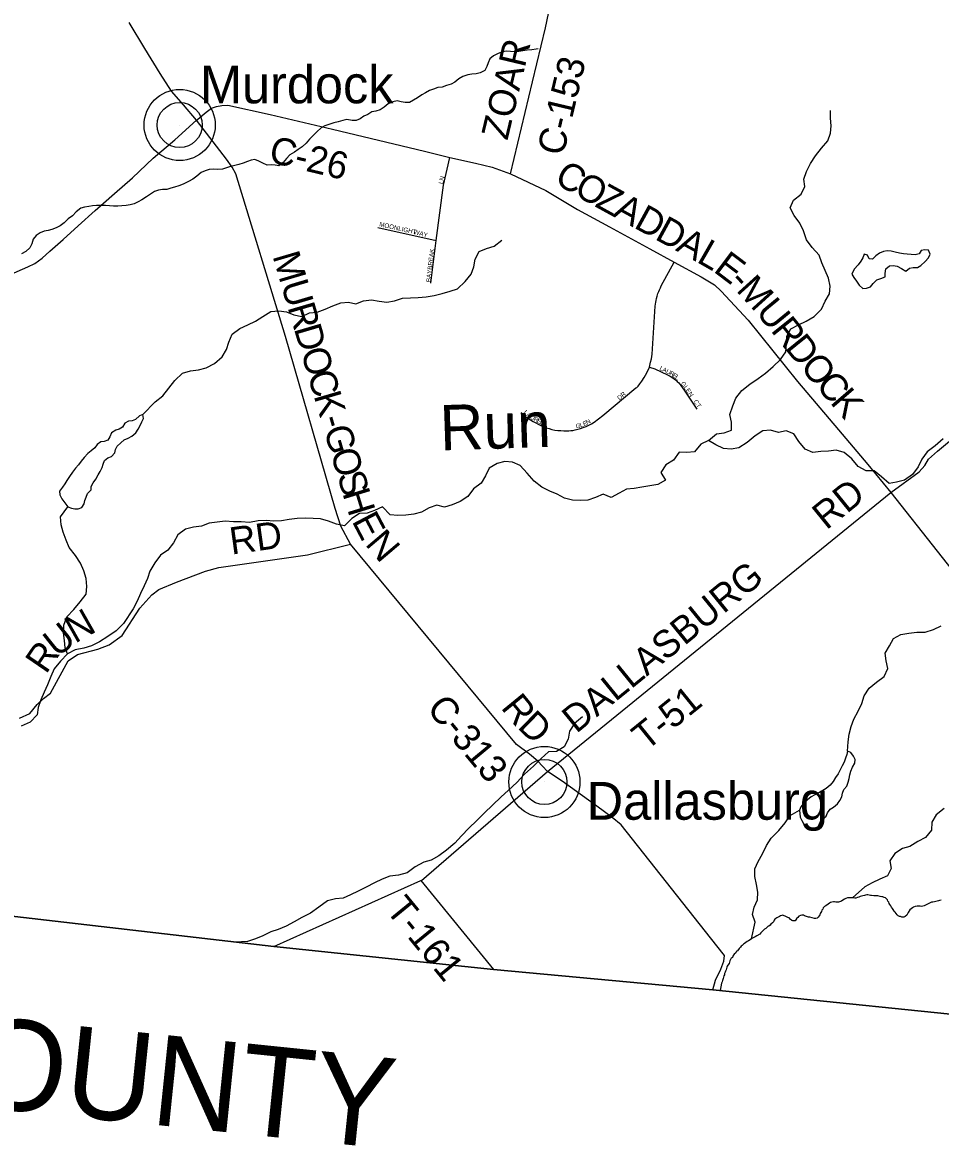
# Model space of a CAD drawing. Extents: x 1310247 to 1664935, y 284496 to 704931.
# Drawn here: x 1483933 to 1494077, y 463830 to 476239 of the extents above; entities that cross this region are included whole.
import ezdxf

# ---------------------------------------------------------------- set-up
doc = ezdxf.new("R2010")
doc.units = 0
for name, color, linetype in [('GM_P_State_Location', 7, 'Continuous'), ('GM_X_Adjacent_County', 7, 'Continuous'), ('GM_X_Adjacent_County_Text', 7, 'Continuous'), ('GM_X_County_Road_Text', 7, 'Continuous'), ('GM_X_County_Subdivision_Text', 7, 'Continuous'), ('GM_X_Interstate_Route', 7, 'Continuous'), ('GM_X_Interstate_Shield', 7, 'Continuous'), ('GM_X_Major_River_Text', 7, 'Continuous'), ('GM_X_Minor_Lake', 7, 'Continuous'), ('GM_X_Minor_Lake_Text', 7, 'Continuous'), ('GM_X_Minor_River', 7, 'Continuous'), ('GM_X_Minor_River_Text', 7, 'Continuous'), ('GM_X_State_Location', 7, 'Continuous'), ('GM_X_Township', 7, 'Continuous'), ('GM_X_Township_Road', 7, 'Continuous'), ('GM_X_Township_Subdivision', 7, 'Continuous'), ('GM_X_Unincorporated', 7, 'Continuous')]:
    doc.layers.add(name, color=color, linetype=linetype)

msp = doc.modelspace()

# ---------------------------------------------------------------- linework, layer by layer
at = {"layer": 'GM_X_Adjacent_County'}
msp.add_lwpolyline([(1498611, 464829), (1491561, 465550), (1489139, 465776), (1486709, 466029), (1481873, 466588), (1478820, 466849), (1476763, 467058), (1473103, 467430)], dxfattribs=at)
at = {"layer": 'GM_X_Adjacent_County_Text'}
msp.add_lwpolyline([(1473103, 467430), (1476763, 467058), (1478820, 466849), (1481873, 466588), (1486709, 466029), (1489139, 465776), (1491561, 465550), (1498611, 464829)], dxfattribs=at)
at = {"layer": 'GM_X_County_Road_Text'}
for points in [[(1489326, 474567), (1489569, 475582), (1489711, 476181), (1489904, 477101), (1490040, 477806)], [(1485856, 475159), (1485872, 475172), (1485963, 475249), (1486021, 475291), (1486077, 475311), (1486136, 475322), (1486203, 475327), (1486671, 475221), (1487358, 475059), (1488374, 474817), (1488656, 474748), (1488938, 474685), (1489124, 474640), (1489326, 474567), (1489714, 474382), (1490064, 474174), (1490418, 473980), (1490865, 473738), (1491132, 473590), (1491431, 473430), (1491580, 473339), (1491653, 473272), (1491951, 472949), (1492496, 472272), (1492951, 471738), (1493274, 471354), (1493527, 471047), (1494553, 469750)], [(1491561, 465550), (1491591, 465657), (1491649, 465778), (1491683, 465866), (1491690, 465930), (1491604, 466035), (1490549, 467373), (1490447, 467453), (1490278, 467580), (1489896, 467856), (1489733, 467961), (1489680, 468020), (1489628, 468076), (1489534, 468153), (1489390, 468261), (1487556, 470476), (1487452, 470675), (1487388, 470867), (1486838, 472769), (1486289, 474567), (1486251, 474642), (1486187, 474728), (1485856, 475159)]]:
    msp.add_lwpolyline(points, dxfattribs=at)
at = {"layer": 'GM_X_County_Subdivision_Text'}
for points in [[(1486709, 466029), (1488336, 466757), (1488341, 466759), (1489733, 467961), (1493527, 471047), (1493839, 471274), (1493902, 471343), (1493945, 471413), (1494043, 471503), (1494332, 471742), (1494962, 472248), (1495112, 472356), (1495201, 472415), (1495306, 472497), (1495433, 472530), (1496097, 472929), (1496981, 473452), (1497941, 474039), (1498420, 474326)], [(1483902, 468552), (1484016, 468602), (1484095, 468702), (1484165, 468770), (1484242, 468827), (1484438, 469184), (1484542, 469256), (1484764, 469316), (1484890, 469363), (1485033, 469466), (1485229, 469769), (1485364, 469916), (1485441, 469972), (1485634, 470053), (1485955, 470176), (1486104, 470215), (1487084, 470356), (1487556, 470476)], [(1488336, 466757), (1489139, 465776)]]:
    msp.add_lwpolyline(points, dxfattribs=at)
at = {"layer": 'GM_X_Interstate_Shield'}
msp.add_lwpolyline([(1483784, 473447), (1483993, 473538), (1484070, 473576), (1484151, 473636), (1484236, 473714), (1484383, 473840), (1484548, 473992), (1484737, 474160), (1484950, 474349), (1485147, 474524), (1485376, 474741), (1485617, 474943), (1485856, 475159), (1485714, 475330), (1485581, 475481), (1485453, 475675), (1485284, 475952), (1485113, 476240)], dxfattribs=at)
at = {"layer": 'GM_X_Major_River_Text'}
for p, q in [((1485670, 475106), (1485670, 475106)), ((1489700, 467847), (1489700, 467847))]:
    msp.add_line(p, q, dxfattribs=at)
at = {"layer": 'GM_X_Minor_River'}
msp.add_line((1493122, 473515), (1493097, 473459), dxfattribs=at)
for points in [[(1493097, 473459), (1493119, 473421), (1493148, 473382), (1493179, 473338), (1493217, 473299), (1493259, 473302), (1493302, 473318), (1493334, 473355), (1493373, 473395), (1493419, 473412), (1493464, 473427), (1493464, 473465), (1493473, 473517), (1493512, 473549), (1493554, 473554), (1493596, 473546), (1493644, 473519), (1493694, 473492), (1493734, 473523), (1493775, 473533), (1493821, 473532), (1493861, 473553), (1493906, 473597), (1493945, 473638), (1493964, 473680), (1493944, 473722), (1493904, 473727), (1493864, 473720), (1493839, 473682), (1493797, 473673), (1493753, 473675), (1493707, 473678), (1493667, 473681), (1493625, 473689), (1493577, 473700), (1493533, 473711), (1493489, 473716), (1493445, 473710), (1493402, 473691), (1493363, 473662), (1493327, 473624), (1493287, 473629), (1493271, 473669), (1493233, 473680), (1493217, 473638), (1493196, 473600), (1493167, 473560), (1493122, 473515)], [(1485263, 471907), (1485225, 471892), (1485182, 471854), (1485144, 471837), (1485106, 471833), (1485063, 471810), (1485040, 471768), (1485002, 471745), (1484963, 471733), (1484917, 471704), (1484900, 471660), (1484875, 471623), (1484837, 471609), (1484799, 471604), (1484760, 471576), (1484734, 471539), (1484693, 471507), (1484654, 471476), (1484615, 471432), (1484583, 471391), (1484552, 471353), (1484519, 471315), (1484486, 471270), (1484451, 471222), (1484425, 471179), (1484402, 471141), (1484377, 471103), (1484342, 471062), (1484346, 471019), (1484367, 470977), (1484436, 470886)], [(1484436, 470886), (1484474, 470871), (1484512, 470866), (1484550, 470866), (1484590, 470879), (1484615, 470919), (1484623, 470957), (1484636, 470995), (1484651, 471033), (1484692, 471074), (1484692, 471112), (1484713, 471154), (1484742, 471192), (1484771, 471241), (1484793, 471279), (1484812, 471321), (1484825, 471359), (1484838, 471399), (1484876, 471430), (1484918, 471443), (1484953, 471483), (1484962, 471521), (1484979, 471559), (1485019, 471596), (1485058, 471626), (1485100, 471645), (1485141, 471668), (1485184, 471706), (1485212, 471746), (1485235, 471785), (1485252, 471825), (1485269, 471865), (1485263, 471907)], [(1492520, 467535), (1492525, 467459), (1492543, 467421), (1492568, 467382), (1492610, 467351), (1492649, 467327), (1492689, 467324), (1492728, 467357), (1492743, 467395), (1492773, 467435), (1492812, 467468), (1492829, 467506), (1492858, 467546), (1492896, 467569), (1492939, 467607), (1492966, 467644), (1492986, 467684), (1492995, 467724), (1493010, 467764), (1493040, 467802), (1493057, 467844), (1493068, 467887), (1493075, 467927), (1493087, 467967), (1493104, 468009), (1493129, 468053), (1493132, 468095), (1493116, 468133), (1493087, 468172), (1493049, 468189)], [(1493049, 468189), (1493040, 468149), (1493028, 468111), (1493013, 468067), (1492990, 468025), (1492967, 467981), (1492944, 467936), (1492918, 467896), (1492891, 467852), (1492856, 467813), (1492815, 467775), (1492777, 467752), (1492734, 467726), (1492688, 467703), (1492649, 467684), (1492607, 467648), (1492568, 467613), (1492535, 467573), (1492520, 467535)]]:
    msp.add_lwpolyline(points, dxfattribs=at)
at = {"layer": 'GM_X_Minor_River_Text'}
for points in [[(1489632, 475949), (1489608, 475943), (1489560, 475938), (1489511, 475932), (1489461, 475927), (1489417, 475920), (1489367, 475915), (1489325, 475919), (1489283, 475924), (1489236, 475913), (1489190, 475895), (1489139, 475872), (1489097, 475837), (1489078, 475793), (1489063, 475751), (1489040, 475709), (1488990, 475684), (1488947, 475673), (1488899, 475669), (1488855, 475662), (1488800, 475643), (1488756, 475615), (1488711, 475580), (1488669, 475559), (1488620, 475541), (1488570, 475526), (1488522, 475519), (1488473, 475504), (1488429, 475488), (1488386, 475463), (1488344, 475439), (1488299, 475408), (1488254, 475379), (1488208, 475355), (1488162, 475354), (1488118, 475363), (1488072, 475372), (1488027, 475364), (1487975, 475339), (1487930, 475304), (1487884, 475274), (1487839, 475261), (1487793, 475252), (1487748, 475224), (1487706, 475205), (1487663, 475174), (1487621, 475156), (1487575, 475157), (1487517, 475166), (1487472, 475157), (1487420, 475141), (1487374, 475130), (1487317, 475111), (1487275, 475096), (1487232, 475076), (1487185, 475031), (1487145, 474989), (1487104, 474948), (1487069, 474906), (1487024, 474865), (1486979, 474834), (1486937, 474806), (1486888, 474777), (1486849, 474735), (1486813, 474692), (1486766, 474656), (1486724, 474663), (1486682, 474668), (1486638, 474664), (1486588, 474685), (1486544, 474706), (1486502, 474725), (1486460, 474717), (1486418, 474702), (1486371, 474685), (1486325, 474669), (1486280, 474660), (1486232, 474647), (1486186, 474632), (1486143, 474618), (1486083, 474615), (1486039, 474618), (1485995, 474613), (1485952, 474599), (1485908, 474580), (1485859, 474542), (1485816, 474507), (1485766, 474482), (1485709, 474453), (1485659, 474433), (1485614, 474420), (1485572, 474407), (1485528, 474395), (1485481, 474392)], [(1491512, 471620), (1491601, 471692), (1491686, 471705), (1491768, 471736), (1491766, 471822), (1491749, 471909), (1491781, 472004), (1491814, 472088), (1491882, 472171), (1491971, 472244), (1492061, 472307), (1492144, 472366), (1492227, 472436), (1492309, 472517), (1492367, 472601), (1492376, 472687), (1492380, 472773), (1492423, 472854), (1492506, 472899), (1492591, 472938), (1492680, 472991), (1492760, 473072), (1492803, 473159), (1492851, 473241), (1492858, 473327), (1492840, 473413), (1492803, 473500), (1492766, 473585), (1492736, 473669), (1492659, 473753), (1492596, 473836), (1492562, 473937), (1492523, 474022), (1492458, 474105), (1492417, 474190), (1492451, 474274), (1492538, 474342), (1492578, 474426), (1492565, 474508), (1492595, 474592), (1492640, 474682), (1492694, 474767), (1492761, 474850), (1492831, 474933), (1492862, 475015), (1492870, 475097), (1492861, 475181), (1492861, 475266)], [(1485481, 474392), (1485437, 474387), (1485393, 474371), (1485348, 474342), (1485304, 474313), (1485253, 474281), (1485210, 474256), (1485166, 474235), (1485122, 474225), (1485077, 474218), (1485031, 474213), (1484985, 474211), (1484939, 474210), (1484893, 474213), (1484849, 474216), (1484802, 474216), (1484752, 474215), (1484708, 474214), (1484666, 474207), (1484620, 474197), (1484577, 474186), (1484528, 474147), (1484484, 474103), (1484439, 474068), (1484394, 474026), (1484349, 473993), (1484305, 473970), (1484258, 473952), (1484216, 473941), (1484172, 473932), (1484127, 473914), (1484083, 473887), (1484052, 473843), (1484035, 473793), (1484016, 473750), (1483971, 473708), (1483923, 473683)], [(1485263, 471907), (1485400, 472049), (1485483, 472114), (1485549, 472197), (1485617, 472282), (1485702, 472363), (1485791, 472390), (1485879, 472401), (1485964, 472423), (1486053, 472470), (1486141, 472545), (1486188, 472626), (1486212, 472708), (1486251, 472794), (1486334, 472859), (1486423, 472899), (1486506, 472940), (1486589, 472991), (1486677, 473046), (1486767, 473054), (1486851, 473043), (1486933, 473010), (1487019, 472992), (1487106, 473029), (1487188, 473040), (1487277, 473070), (1487364, 473109), (1487451, 473140), (1487535, 473148), (1487617, 473131), (1487702, 473164), (1487788, 473174), (1487874, 473161), (1487960, 473150), (1488043, 473162), (1488132, 473193), (1488220, 473198), (1488306, 473200), (1488393, 473207), (1488481, 473224), (1488572, 473246), (1488658, 473269), (1488741, 473296), (1488823, 473377), (1488892, 473458), (1488920, 473539), (1488935, 473623), (1488979, 473707), (1489062, 473740), (1489144, 473767), (1489228, 473833)], [(1494106, 471637), (1494016, 471562), (1493931, 471495), (1493869, 471414), (1493830, 471328), (1493768, 471243), (1493677, 471182), (1493592, 471158), (1493510, 471145), (1493425, 471218), (1493342, 471284), (1493255, 471285), (1493168, 471333), (1493095, 471418), (1493012, 471486), (1492924, 471513), (1492840, 471504), (1492755, 471500), (1492667, 471487), (1492583, 471524), (1492511, 471608), (1492456, 471693), (1492372, 471728), (1492288, 471710), (1492200, 471733), (1492115, 471726), (1492030, 471672), (1491941, 471599), (1491847, 471540), (1491763, 471525), (1491679, 471533), (1491593, 471572), (1491512, 471620), (1491427, 471579), (1491359, 471496)], [(1491359, 471496), (1491275, 471489), (1491190, 471490), (1491127, 471401), (1491042, 471350), (1490986, 471265), (1491037, 471180), (1490952, 471135), (1490865, 471121), (1490777, 471106), (1490692, 471089), (1490608, 471084), (1490525, 471038), (1490438, 470989), (1490350, 471026), (1490263, 470990), (1490180, 470959), (1490094, 470956), (1490010, 470962), (1489922, 470983), (1489841, 471026), (1489759, 471062), (1489671, 471103), (1489586, 471171), (1489509, 471258), (1489431, 471344), (1489347, 471379), (1489263, 471387), (1489178, 471366), (1489091, 471313), (1489050, 471229), (1489002, 471148), (1488917, 471085), (1488855, 471002), (1488768, 470945), (1488681, 470908), (1488596, 470884), (1488511, 470907), (1488428, 470876), (1488343, 470828), (1488258, 470807), (1488170, 470796), (1488081, 470792), (1487997, 470799), (1487912, 470889), (1487823, 470848), (1487741, 470819), (1487658, 470814), (1487571, 470758), (1487492, 470677), (1487404, 470694), (1487316, 470728), (1487226, 470755), (1487144, 470760), (1487056, 470762), (1486967, 470757), (1486879, 470747), (1486794, 470732), (1486712, 470729), (1486626, 470735), (1486536, 470732), (1486441, 470715), (1486349, 470721), (1486263, 470720), (1486172, 470730), (1486084, 470717), (1485995, 470706), (1485911, 470674), (1485822, 470661), (1485736, 470642), (1485650, 470576), (1485601, 470488), (1485541, 470407), (1485458, 470352), (1485396, 470267), (1485341, 470177), (1485313, 470096), (1485278, 470014), (1485238, 469930), (1485201, 469845), (1485157, 469761), (1485050, 469599), (1484968, 469518), (1484875, 469455), (1484784, 469394), (1484695, 469350), (1484610, 469327), (1484516, 469308), (1484431, 469264), (1484353, 469181), (1484283, 469097), (1484248, 469012), (1484210, 468922), (1484171, 468839), (1484135, 468755), (1484106, 468669), (1484096, 468587), (1484017, 468506), (1483918, 468462)], [(1484431, 469264), (1484404, 469330), (1484397, 469412), (1484388, 469495), (1484390, 469581), (1484423, 469671), (1484499, 469752), (1484571, 469837), (1484638, 469924), (1484644, 470008), (1484635, 470094), (1484610, 470181), (1484576, 470264), (1484519, 470349), (1484450, 470436), (1484415, 470519), (1484383, 470606), (1484360, 470688), (1484354, 470775), (1484436, 470886)], [(1493049, 468189), (1493055, 468289), (1493066, 468375), (1493088, 468461), (1493119, 468542), (1493167, 468628), (1493206, 468713), (1493234, 468797), (1493287, 468883), (1493371, 468951), (1493454, 469014), (1493496, 469100), (1493477, 469186), (1493466, 469271), (1493512, 469352), (1493557, 469434), (1493640, 469476), (1493727, 469491), (1493815, 469502), (1493906, 469504), (1493998, 469531), (1494085, 469572)], [(1490120, 468566), (1490033, 468493), (1489979, 468408), (1489964, 468320), (1489920, 468236), (1489833, 468185), (1489747, 468181), (1489663, 468106), (1489578, 468023), (1489480, 467932), (1489394, 467841), (1489304, 467755), (1489217, 467680), (1489131, 467593), (1489035, 467502), (1488952, 467423), (1488866, 467338), (1488784, 467253), (1488709, 467170), (1488619, 467094), (1488532, 467031), (1488449, 466984), (1488366, 466961), (1488273, 466909), (1488185, 466844), (1488089, 466817), (1487992, 466805), (1487909, 466774), (1487821, 466733), (1487731, 466685), (1487644, 466642), (1487557, 466599), (1487475, 466564), (1487392, 466556), (1487304, 466535), (1487208, 466464), (1487117, 466398), (1487018, 466351), (1486935, 466302), (1486845, 466254), (1486759, 466215), (1486676, 466190), (1486589, 466147), (1486506, 466112), (1486419, 466086), (1486282, 466078)], [(1491987, 466114), (1492030, 466298), (1492001, 466382), (1492019, 466464), (1492054, 466546), (1492060, 466628), (1492043, 466715), (1492025, 466803), (1492024, 466887), (1492061, 466969), (1492109, 467054), (1492153, 467144), (1492204, 467227), (1492290, 467310), (1492362, 467395), (1492415, 467477), (1492520, 467535)], [(1494118, 467554), (1494030, 467483), (1493981, 467402), (1493977, 467316), (1493910, 467234), (1493827, 467188), (1493739, 467135), (1493657, 467112), (1493572, 467055), (1493516, 466974), (1493531, 466892), (1493491, 466810), (1493406, 466773), (1493323, 466734), (1493240, 466690), (1493104, 466566)], [(1493235, 466594), (1493217, 466590), (1493205, 466584), (1493190, 466580), (1493174, 466574), (1493160, 466569), (1493142, 466563), (1493130, 466563), (1493116, 466565), (1493104, 466566), (1493086, 466568), (1493062, 466568), (1493048, 466566), (1493032, 466561), (1493015, 466553), (1492997, 466541), (1492981, 466531), (1492949, 466520), (1492935, 466518), (1492921, 466520), (1492907, 466523), (1492895, 466521), (1492876, 466519), (1492862, 466515), (1492850, 466507), (1492836, 466496), (1492808, 466480), (1492795, 466470), (1492781, 466456), (1492777, 466442), (1492765, 466429), (1492760, 466417), (1492748, 466393), (1492744, 466379), (1492735, 466367), (1492725, 466353), (1492713, 466341), (1492699, 466339), (1492683, 466338), (1492659, 466346), (1492631, 466352), (1492617, 466353), (1492595, 466361), (1492575, 466369), (1492563, 466374), (1492545, 466376), (1492529, 466372), (1492511, 466364), (1492500, 466351), (1492488, 466341), (1492478, 466325), (1492470, 466311), (1492446, 466311), (1492434, 466317), (1492416, 466332), (1492404, 466344), (1492390, 466348), (1492362, 466363), (1492348, 466369), (1492336, 466375), (1492324, 466373), (1492310, 466366), (1492296, 466362), (1492284, 466354), (1492268, 466344), (1492245, 466330), (1492239, 466319), (1492233, 466303), (1492219, 466291), (1492202, 466277), (1492194, 466265), (1492180, 466255), (1492168, 466250), (1492156, 466240), (1492145, 466228), (1492133, 466222), (1492119, 466210), (1492105, 466196), (1492092, 466179), (1492080, 466165), (1492048, 466145), (1492029, 466135), (1492015, 466128), (1492001, 466122), (1491987, 466114), (1491973, 466104), (1491954, 466090), (1491940, 466083), (1491926, 466073), (1491912, 466061), (1491900, 466053), (1491885, 466041), (1491873, 466032), (1491865, 466020), (1491853, 466006), (1491832, 465982), (1491820, 465972), (1491814, 465958), (1491796, 465945), (1491785, 465931), (1491779, 465909)], [(1494083, 466542), (1494066, 466536), (1494054, 466532), (1494038, 466529), (1494026, 466527), (1494010, 466523), (1493990, 466519), (1493976, 466518), (1493964, 466512), (1493939, 466502), (1493927, 466492), (1493909, 466485), (1493897, 466479), (1493865, 466471), (1493851, 466473), (1493817, 466474), (1493796, 466470), (1493778, 466465), (1493766, 466457), (1493752, 466447), (1493738, 466435), (1493721, 466403), (1493713, 466389), (1493705, 466376), (1493686, 466360), (1493672, 466354), (1493648, 466354), (1493634, 466359), (1493622, 466361), (1493608, 466369), (1493596, 466379), (1493585, 466395), (1493575, 466408), (1493563, 466420), (1493555, 466436), (1493545, 466450), (1493536, 466462), (1493526, 466479), (1493518, 466493), (1493508, 466505), (1493506, 466519), (1493495, 466531), (1493491, 466543), (1493479, 466554), (1493467, 466566), (1493453, 466572), (1493439, 466576), (1493427, 466578), (1493411, 466581), (1493383, 466589), (1493367, 466589), (1493355, 466590), (1493339, 466588), (1493315, 466592), (1493303, 466592), (1493287, 466597), (1493273, 466599), (1493261, 466599), (1493249, 466597), (1493235, 466594)], [(1491779, 465909), (1491765, 465899), (1491750, 465871), (1491746, 465857), (1491740, 465841), (1491725, 465823), (1491719, 465811), (1491715, 465800), (1491711, 465786), (1491708, 465772), (1491702, 465758), (1491696, 465746), (1491690, 465730), (1491689, 465716), (1491683, 465704), (1491675, 465676), (1491670, 465664), (1491666, 465652), (1491664, 465640), (1491658, 465622), (1491641, 465542)]]:
    msp.add_lwpolyline(points, dxfattribs=at)
at = {"layer": 'GM_X_State_Location'}
for points in [[(1488446, 473359), (1488505, 473831), (1488584, 474442), (1488656, 474748)], [(1487859, 473974), (1488505, 473831)], [(1489445, 471929), (1489498, 471879), (1489577, 471830), (1489659, 471786), (1489690, 471772), (1489720, 471761), (1489751, 471751), (1489783, 471742), (1489814, 471736), (1489847, 471732), (1489881, 471729), (1489916, 471727), (1489944, 471727), (1489969, 471728), (1489992, 471730), (1490014, 471732), (1490041, 471737), (1490069, 471744), (1490098, 471753), (1490129, 471764), (1490160, 471776), (1490191, 471791), (1490220, 471806), (1490249, 471824), (1490344, 471895), (1490712, 472201), (1490720, 472207), (1490727, 472214), (1490735, 472222), (1490755, 472247), (1490765, 472260), (1490776, 472275), (1490801, 472315), (1490817, 472341), (1490832, 472367), (1490863, 472430), (1490874, 472486), (1490882, 472524), (1490889, 472575), (1490925, 473105), (1490927, 473126), (1490930, 473147), (1490934, 473168), (1490939, 473189), (1490946, 473214), (1490955, 473243), (1490963, 473265), (1490972, 473286), (1490981, 473308), (1490991, 473329), (1491132, 473590)], [(1490863, 472430), (1490920, 472412), (1491061, 472347), (1491090, 472330), (1491119, 472311), (1491147, 472291), (1491158, 472282), (1491168, 472273), (1491185, 472256), (1491208, 472227), (1491227, 472203), (1491246, 472178), (1491385, 471966)]]:
    msp.add_lwpolyline(points, dxfattribs=at)
at = {"layer": 'GM_X_Township'}
msp.add_lwpolyline([(1498611, 464829), (1491561, 465550), (1489139, 465776), (1486709, 466029), (1481873, 466588), (1478820, 466849), (1476763, 467058), (1473103, 467430)], dxfattribs=at)
at = {"layer": 'GM_X_Unincorporated'}
for centre, radius in [((1485670, 475106), 393), ((1485670, 475106), 249), ((1489700, 467847), 393), ((1489700, 467847), 249)]:
    msp.add_circle(centre, radius, dxfattribs=at)

# ---------------------------------------------------------------- texts
at = {"layer": 'GM_P_State_Location'}
for s, rotation, p in [('LN', 77.4763, (1488578, 474450)), ('MOONLIGHT', 347.6209, (1487872, 473987)), ('WAY', 345.9638, (1488250, 473903)), ('BAYBREAK', 83.2473, (1488441, 473367)), ('L', 334.1314, (1490967, 472402)), ('A', 334.1289, (1490999, 472387)), ('U', 334.1297, (1491038, 472367)), ('R', 329.3486, (1491077, 472349)), ('E', 324.5513, (1491110, 472329)), ('L', 324.294, (1491139, 472309)), ('GLEN', 305.3626, (1491204, 472250)), ('DR', 40.6039, (1490530, 472062)), ('CT', 303.6867, (1491345, 472051)), ('L', 312.5071, (1489465, 471929)), ('A', 322.5058, (1489496, 471896)), ('U', 328.9831, (1489536, 471866)), ('R', 331.1559, (1489576, 471842)), ('E', 332.3455, (1489611, 471823)), ('L', 333.6895, (1489644, 471806)), ('E', 24.3048, (1490138, 471777)), ('N', 28.8638, (1490174, 471794)), ('G', 11.91, (1490051, 471752)), ('L', 20.9873, (1490102, 471763))]:
    msp.add_text(s, height=50, rotation=rotation, dxfattribs=at).set_placement(p)
at = {"layer": 'GM_X_Interstate_Route'}
for s, p in [('Murdock', (1485894, 475346)), ('Dallasburg', (1490167, 467430))]:
    msp.add_text(s, height=417, rotation=0, dxfattribs=at).set_placement(p)
at = {"layer": 'GM_X_Minor_Lake'}
msp.add_text('CLERMONT COUNTY', height=1000, rotation=354.1005, dxfattribs=at).set_placement((1474544, 465180))
at = {"layer": 'GM_X_Minor_Lake_Text'}
msp.add_text('Run', height=500, rotation=1.8847, dxfattribs=at).set_placement((1488552, 471510))
at = {"layer": 'GM_X_Township_Road'}
for s, rotation, p in [('ZOAR', 76.5725, (1489291, 474929)), ('C-153', 76.6968, (1489908, 474755)), ('C-26', 346.5543, (1486642, 474699)), ('C', 329.1668, (1489796, 474475)), ('O', 330.2329, (1490013, 474345)), ('Z', 331.2642, (1490247, 474211)), ('A', 331.4019, (1490445, 474103)), ('D', 331.4047, (1490677, 473977)), ('D', 331.4045, (1490909, 473850)), ('A', 331.3541, (1491140, 473724)), ('L', 330.2115, (1491371, 473598)), ('M', 286.4339, (1486694, 473660)), ('E', 322.9501, (1491557, 473492)), ('-', 313.6034, (1491726, 473366)), ('M', 312.1543, (1491810, 473278)), ('U', 286.4313, (1486786, 473348)), ('U', 309.4506, (1492026, 473039)), ('R', 286.4343, (1486860, 473095)), ('R', 308.6281, (1492193, 472836)), ('D', 286.4313, (1486930, 472858)), ('D', 308.7531, (1492347, 472643)), ('O', 286.4354, (1487005, 472605)), ('O', 309.7399, (1492516, 472433)), ('C', 286.4338, (1487079, 472352)), ('C', 310.5882, (1492688, 472226)), ('K', 310.6699, (1492849, 472039)), ('K', 286.4313, (1487149, 472116)), ('-', 286.4362, (1487224, 471862)), ('G', 286.4313, (1487259, 471744)), ('O', 286.4354, (1487333, 471491)), ('S', 286.4271, (1487408, 471238)), ('H', 287.0074, (1487466, 471040)), ('E', 297.7227, (1487567, 470731)), ('N', 310.2635, (1487711, 470473)), ('C-313', 309.735, (1488389, 468655)), ('R', 309.2554, (1489211, 468666)), ('D', 315.9013, (1489392, 468448))]:
    msp.add_text(s, height=300, rotation=rotation, dxfattribs=at).set_placement(p)
at = {"layer": 'GM_X_Township_Subdivision'}
for s, rotation, p in [('RD', 39.0466, (1492816, 470624)), ('RD', 7.9201, (1486243, 470359)), ('DALLASBURG', 39.1236, (1490052, 468376)), ('N', 29.5361, (1484513, 469373)), ('U', 38.43, (1484316, 469216)), ('R', 55.6139, (1484193, 469030)), ('T-51', 38.9914, (1490824, 468183)), ('T-161', 309.2295, (1487937, 466432))]:
    msp.add_text(s, height=300, rotation=rotation, dxfattribs=at).set_placement(p)

doc.saveas('drawing.dxf')
